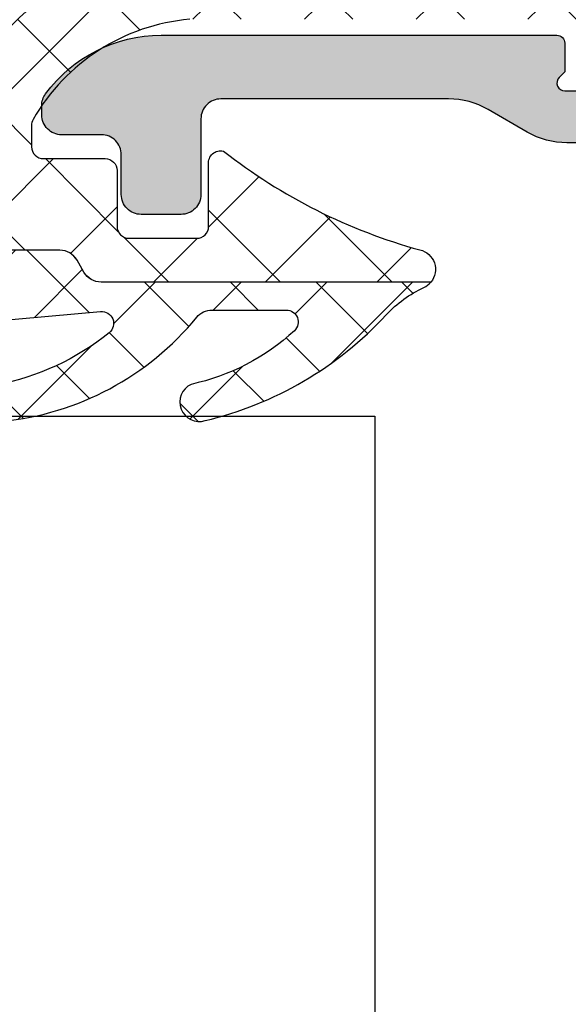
# Model space of a CAD drawing. Header units: millimetres. Extents: x 247761 to 294611, y 172579 to 236863.
# Tile 485 of 596: x 262346 to 262360, y 198252 to 198276. Entities that reach past the tile are written whole.
import ezdxf

# ---------------------------------------------------------------- set-up
doc = ezdxf.new("R2010")
doc.units = ezdxf.units.MM
doc.layers.add('FASÁDA DETAILNÍ', color=4, linetype='Continuous')
doc.layers.add('NOVA', color=240, linetype='Continuous')

# ---------------------------------------------------------------- blocks, each defined once
blk = doc.blocks.new('A$C69D17D4D')
at = {"layer": 'FASÁDA DETAILNÍ'}
h = blk.add_hatch(dxfattribs=at)
h.set_pattern_fill('ANSI37', color=256, scale=0.625, angle=270, style=0)
h.set_pattern_definition([(315, (-12284.9894658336, 24904.81811234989), (1.403165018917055, 1.403165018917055), []), (44.99999999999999, (-12284.9894658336, 24904.81811234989), (-1.403165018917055, 1.403165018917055), [])])
edge = h.paths.add_edge_path()
edge.add_ellipse((-12293.87638134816, 24900.19755051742), major_axis=(-5.039467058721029, 0), ratio=1, start_angle=274.9644612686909, end_angle=330.2082155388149)
edge.add_ellipse((-12297.98946582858, 24902.55235072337), major_axis=(-0.3000000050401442, 0), ratio=1, start_angle=330.2078270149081, end_angle=359.9993073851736)
edge.add_line((-12298.2894658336, 24902.55235434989), (-12298.2894688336, 24902.0180703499))
edge.add_ellipse((-12297.98946906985, 24902.01806911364), major_axis=(-0.2999997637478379, 0), ratio=1, start_angle=-0.0002361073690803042, end_angle=90.00004512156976)
edge.add_line((-12297.9894688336, 24901.7180693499), (-12296.4394718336, 24901.7180693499))
edge.add_ellipse((-12296.43947947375, 24901.41805870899), major_axis=(-0.3000106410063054, 0), ratio=1, start_angle=180.0043239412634, end_angle=269.9985408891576, ccw=False)
edge.add_line((-12296.1394688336, 24901.41808134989), (-12296.1394578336, 24900.01809934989))
edge.add_ellipse((-12295.83946799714, 24900.01810218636), major_axis=(-0.2999898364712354, 0), ratio=1, start_angle=0.0005417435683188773, end_angle=89.99964925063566)
edge.add_line((-12295.8394698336, 24899.7181123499), (-12294.1394578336, 24899.7181123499))
edge.add_ellipse((-12294.1394649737, 24900.01812249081), major_axis=(-0.3000101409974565, 0), ratio=1, start_angle=90.00136361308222, end_angle=179.99558056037)
edge.add_line((-12293.8394548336, 24900.01809934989), (-12293.8394658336, 24901.58193034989))
edge.add_ellipse((-12293.53830676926, 24901.61478737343), major_axis=(-0.3029461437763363, 0), ratio=1, start_angle=-103.48357731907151, end_angle=6.22645090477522, ccw=False)
edge.add_ellipse((-12284.83338363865, 24912.93075169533), major_axis=(-14.00076634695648, 0), ratio=1, start_angle=51.9243799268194, end_angle=74.69826779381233)
edge.add_ellipse((-12288.64009721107, 24898.93851392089), major_axis=(-0.5004721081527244, 0), ratio=1, start_angle=140.1933656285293, end_angle=257.0823914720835, ccw=False)
edge.add_line((-12288.2556298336, 24898.61811234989), (-12296.5389088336, 24898.61811234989))
edge.add_ellipse((-12296.53890830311, 24899.11811205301), major_axis=(-0.4999997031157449, 0), ratio=1, start_angle=29.999980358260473, end_angle=89.99993921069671, ccw=False)
edge.add_line((-12296.9719208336, 24898.86811234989), (-12297.1451268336, 24899.16811234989))
edge.add_ellipse((-12297.57813936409, 24898.91811264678), major_axis=(-0.4999997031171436, 0), ratio=1, start_angle=209.9999803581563, end_angle=269.9999392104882)
edge.add_line((-12297.5781388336, 24899.41811234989), (-12299.2074868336, 24899.41811234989))
edge.add_ellipse((-12299.20748761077, 24898.41811299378), major_axis=(-0.9999993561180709, 0), ratio=1, start_angle=269.9999554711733, end_angle=329.9496611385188)
edge.add_ellipse((-12306.39186831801, 24902.57443977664), major_axis=(-7.3000234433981, 0), ratio=1, start_angle=101.28555368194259, end_angle=149.949645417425, ccw=False)
edge.add_ellipse((-12304.5766362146, 24895.51810276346), major_axis=(-0.3999905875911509, 0), ratio=1, start_angle=-69.49817055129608, end_angle=14.852975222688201, ccw=False)
edge.add_ellipse((-12306.95070316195, 24901.86720088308), major_axis=(-6.378448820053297, 0), ratio=1, start_angle=110.5018745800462, end_angle=165.5474022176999)
edge.add_line((-12300.7741038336, 24900.27527434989), (-12300.4105168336, 24901.6859813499))
edge.add_line((-12300.4105168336, 24901.6859813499), (-12300.2004038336, 24902.54868234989))
edge.add_ellipse((-12294.86378111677, 24901.218117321), major_axis=(-5.499995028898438, 0), ratio=1, start_angle=269.9999657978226, end_angle=346.0000450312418, ccw=False)
edge.add_line((-12294.8637778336, 24906.7181123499), (-12282.4457498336, 24906.7181123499))
edge.add_line((-12282.4457498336, 24906.7181123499), (-12281.0826928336, 24906.43049334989))
edge.add_ellipse((-12280.97946021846, 24906.91971968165), major_axis=(-0.4999993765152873, 0), ratio=1, start_angle=78.08469922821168, end_angle=139.7162484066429)
edge.add_line((-12280.5980348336, 24906.5964333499), (-12279.0244238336, 24908.45304134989))
edge.add_ellipse((-12278.4522848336, 24907.96811184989), major_axis=(-0.7499997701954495, 0), ratio=1, start_angle=139.7162938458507, end_angle=319.7162938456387, ccw=False)
edge.add_line((-12277.8801458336, 24907.48318234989), (-12279.8394318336, 24905.1715383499))
edge.add_ellipse((-12280.60228344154, 24905.81811051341), major_axis=(-0.9999990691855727, 0), ratio=1, start_angle=78.08475213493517, end_angle=139.716301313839, ccw=False)
edge.add_line((-12280.8087478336, 24904.83965734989), (-12282.6022848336, 24905.2181123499))
edge.add_line((-12282.6022848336, 24905.2181123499), (-12294.3124858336, 24905.2181123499))
h = blk.add_hatch(color=256, dxfattribs=at)
edge = h.paths.add_edge_path()
edge.add_line((-12280.4894658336, 24902.41811234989), (-12280.8626708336, 24902.11811234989))
edge.add_line((-12280.8626708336, 24902.11811234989), (-12284.8358758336, 24902.11811234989))
edge.add_ellipse((-12284.83587423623, 24904.11811955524), major_axis=(-2.000007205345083, 0), ratio=1, start_angle=60.00006633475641, end_angle=89.9999542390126, ccw=False)
edge.add_line((-12285.8358758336, 24902.38606134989), (-12286.8129278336, 24902.95016334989))
edge.add_ellipse((-12287.81292943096, 24901.21810514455), major_axis=(-2.000007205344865, 0), ratio=1, start_angle=240.0000663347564, end_angle=269.9999542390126)
edge.add_line((-12287.8129278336, 24903.2181123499), (-12293.5327618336, 24903.2181123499))
edge.add_ellipse((-12293.53276220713, 24902.71811272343), major_axis=(-0.4999996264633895, 0), ratio=1, start_angle=-90.00004280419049, end_angle=4.280419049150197e-05)
edge.add_line((-12294.0327618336, 24902.7181123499), (-12294.0327618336, 24900.81811234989))
edge.add_ellipse((-12294.5325038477, 24900.817854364), major_axis=(-0.4997420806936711, 0), ratio=1, start_angle=89.97042173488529, end_angle=180.0295782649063, ccw=False)
edge.add_line((-12294.5327618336, 24900.31811234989), (-12295.5327618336, 24900.31811234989))
edge.add_ellipse((-12295.5330198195, 24900.817854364), major_axis=(-0.4997420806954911, 0), ratio=1, start_angle=-0.029578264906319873, end_angle=90.02957826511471, ccw=False)
edge.add_line((-12296.0327618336, 24900.81811234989), (-12296.0327618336, 24901.81811234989))
edge.add_ellipse((-12296.53250129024, 24901.81837289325), major_axis=(-0.4997395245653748, 0), ratio=1, start_angle=179.9701283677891, end_angle=270.0298716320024)
edge.add_line((-12296.5327618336, 24902.31811234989), (-12297.5327618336, 24902.31811234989))
edge.add_ellipse((-12297.53301570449, 24902.81786047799), major_axis=(-0.49974819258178, 0), ratio=1, start_angle=-0.02887693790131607, end_angle=90.02910612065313, ccw=False)
edge.add_line((-12298.0327638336, 24902.81811234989), (-12298.0327638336, 24903.05114334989))
edge.add_ellipse((-12297.53276462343, 24903.05114382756), major_axis=(-0.4999992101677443, 0), ratio=1, start_angle=-36.249312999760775, end_angle=5.473706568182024e-05, ccw=False)
edge.add_ellipse((-12295.03276126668, 24901.21810592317), major_axis=(-3.600006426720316, 0), ratio=1, start_angle=270.00004085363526, end_angle=323.75061391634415, ccw=False)
edge.add_line((-12295.0327638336, 24904.81811234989), (-12285.0894658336, 24904.81811234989))
edge.add_ellipse((-12285.08946568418, 24904.61811249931), major_axis=(-0.1999998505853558, 0), ratio=1, start_angle=179.9999571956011, end_angle=270.00004280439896, ccw=False)
edge.add_line((-12284.8894658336, 24904.61811234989), (-12284.8894658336, 24903.90089134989))
edge.add_line((-12284.8894658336, 24903.90089134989), (-12285.0304268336, 24903.75999234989))
edge.add_ellipse((-12284.88946546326, 24903.6181124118), major_axis=(-0.2000000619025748, 0), ratio=1, start_angle=-45.18607561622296, end_angle=89.99989390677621)
edge.add_line((-12284.8894658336, 24903.41811234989), (-12282.9898968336, 24903.41811234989))
edge.add_line((-12282.9898968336, 24903.41811234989), (-12278.9112488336, 24903.1037943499))
edge.add_ellipse((-12278.98946634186, 24902.60994970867), major_axis=(-0.5000005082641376, 0), ratio=1, start_angle=180.0000734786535, end_angle=260.9999772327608, ccw=False)
edge.add_line((-12278.4894658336, 24902.6099503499), (-12278.4894658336, 24902.41811234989))
edge.add_ellipse((-12278.98946546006, 24902.41811197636), major_axis=(-0.4999996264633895, 0), ratio=1, start_angle=89.99995719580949, end_angle=180.0000428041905, ccw=False)
edge.add_line((-12278.9894658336, 24901.91811234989), (-12279.0894658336, 24901.91811234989))
edge.add_ellipse((-12279.08946598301, 24902.11811220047), major_axis=(-0.1999998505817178, 0), ratio=1, start_angle=-4.2805441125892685e-05, end_angle=90.00004280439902, ccw=False)
edge.add_line((-12279.2894658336, 24902.11811234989), (-12279.2894658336, 24902.41811234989))
edge.add_line((-12279.2894658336, 24902.41811234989), (-12280.4894658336, 24902.41811234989))
h = blk.add_hatch(dxfattribs=at)
h.set_pattern_fill('ANSI37', color=256, scale=0.48, angle=270, style=0)
h.set_pattern_definition([(315, (-12284.9894658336, 24904.81811234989), (1.077630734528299, 1.077630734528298), []), (44.99999999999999, (-12284.9894658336, 24904.81811234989), (-1.077630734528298, 1.077630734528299), [])])
edge = h.paths.add_edge_path()
edge.add_arc((-12293.75057925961, 24897.4171130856), 0.4999992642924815, 90.00006577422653, 140.5926628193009, ccw=False)
edge.add_line((-12293.7505798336, 24897.91711234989), (-12291.8884828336, 24897.91711234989))
edge.add_arc((-12291.88848318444, 24897.61711215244), 0.3000001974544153, -47.3578430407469, 89.99993299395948, ccw=False)
edge.add_arc((-12295.4558979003, 24901.49090711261), 5.566188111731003, 282.19103264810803, 312.64226110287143, ccw=False)
edge.add_arc((-12294.07260395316, 24895.6068308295), 0.4897187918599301, 115.1172428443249, 287.0139722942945)
edge.add_arc((-12296.01849527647, 24903.94658868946), 9.052420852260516, 283.3434387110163, 317.2066788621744)
edge.add_arc((-12287.17431855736, 24895.75870847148), 2.999999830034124, 114.7549030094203, 137.2067131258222, ccw=False)
edge.add_arc((-12288.64010070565, 24898.93751455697), 0.5004751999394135, 294.7551757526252, 320.1935658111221)
edge.add_line((-12288.2556298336, 24898.61711234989), (-12296.5389088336, 24898.61711234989))
edge.add_arc((-12296.53890830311, 24899.11711205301), 0.4999997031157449, 209.9999803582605, 269.99993921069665, ccw=False)
edge.add_line((-12296.9719208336, 24898.86711234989), (-12297.1451268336, 24899.16711234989))
edge.add_arc((-12297.57813936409, 24898.91711264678), 0.4999997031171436, 29.9999803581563, 89.99993921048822)
edge.add_line((-12297.5781388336, 24899.41711234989), (-12299.2074868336, 24899.41711234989))
edge.add_arc((-12299.20748761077, 24898.41711299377), 0.9999993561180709, 89.99995547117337, 149.9496611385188)
edge.add_arc((-12306.39186831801, 24902.57343977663), 7.300023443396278, 281.2855536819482, 329.94964541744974, ccw=False)
edge.add_arc((-12304.5766357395, 24895.5171027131), 0.3999910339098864, 194.8529508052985, 285.0012766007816)
edge.add_arc((-12306.70335621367, 24906.03660677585), 11.13157184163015, 281.5576577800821, 310.5869612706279)
edge.add_line((-12299.4611398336, 24897.5830753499), (-12299.2689228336, 24897.64077634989))
edge.add_line((-12299.2689228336, 24897.64077634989), (-12296.5517158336, 24897.87861434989))
edge.add_arc((-12296.52555683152, 24897.57975707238), 0.2999999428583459, -50.969048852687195, 95.00235508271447, ccw=False)
edge.add_arc((-12300.31972886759, 24902.2599831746), 6.324969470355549, 280.47997079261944, 309.03103330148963, ccw=False)
edge.add_arc((-12299.0908515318, 24895.58214734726), 0.4650353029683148, 99.70797375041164, 277.5281371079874)
edge.add_arc((-12299.74035035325, 24902.33847968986), 7.252239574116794, 275.6216716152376, 320.5924891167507)
at = {"layer": 'FASÁDA DETAILNÍ', "extrusion": (0, 0, -1)}
for points in [[(12294.3124858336, 24905.2181123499, -0.245826), (12298.2498158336, 24902.70140734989, -0.130727), (12298.2894658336, 24902.55235434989), (12298.2894688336, 24902.0180703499), (12298.2894688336, 24902.0180703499, -0.414215), (12297.9894688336, 24901.7180693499), (12296.4394718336, 24901.7180693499), (12296.4394718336, 24901.7180693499, 0.414184), (12296.1394688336, 24901.41808134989), (12296.1394578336, 24900.01809934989), (12296.1394578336, 24900.01809934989, -0.414209), (12295.8394698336, 24899.7181123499), (12294.1394578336, 24899.7181123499), (12294.1394578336, 24899.7181123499, -0.414184), (12293.8394548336, 24900.01809934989), (12293.8394658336, 24901.58193034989), (12293.8394658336, 24901.58193034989, 0.51896), (12293.4676698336, 24901.9093833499, -0.0996982), (12288.5282168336, 24899.4263203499, 0.559391), (12288.2556298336, 24898.61811234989), (12296.5389088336, 24898.61811234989), (12296.5389088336, 24898.61811234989, 0.267949), (12296.9719208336, 24898.86811234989), (12297.1451268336, 24899.16811234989), (12297.1451268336, 24899.16811234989, -0.267949), (12297.5781388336, 24899.41811234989), (12299.2074868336, 24899.41811234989)], [(12300.2004038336, 24902.54868234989, 0.344328), (12294.8637778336, 24906.7181123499)], [(12280.8626708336, 24902.11811234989), (12284.8358758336, 24902.11811234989), (12284.8358758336, 24902.11811234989, 0.131652), (12285.8358758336, 24902.38606134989), (12286.8129278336, 24902.95016334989), (12286.8129278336, 24902.95016334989, -0.131652), (12287.8129278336, 24903.2181123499), (12293.5327618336, 24903.2181123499), (12293.5327618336, 24903.2181123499, -0.414214), (12294.0327618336, 24902.7181123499), (12294.0327618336, 24900.81811234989), (12294.0327618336, 24900.81811234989, 0.414516), (12294.5327618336, 24900.31811234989), (12295.5327618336, 24900.31811234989), (12295.5327618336, 24900.31811234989, 0.414516), (12296.0327618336, 24900.81811234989), (12296.0327618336, 24901.81811234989), (12296.0327618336, 24901.81811234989, -0.414519), (12296.5327618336, 24902.31811234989), (12297.5327618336, 24902.31811234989), (12297.5327618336, 24902.31811234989, 0.41451), (12298.0327638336, 24902.81811234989), (12298.0327638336, 24903.05114334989), (12298.0327638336, 24903.05114334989, 0.1595), (12297.9359898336, 24903.34679334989, 0.238928), (12295.0327638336, 24904.81811234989), (12285.0894658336, 24904.81811234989), (12285.0894658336, 24904.81811234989, 0.414214), (12284.8894658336, 24904.61811234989), (12284.8894658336, 24903.90089134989), (12285.0304268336, 24903.75999234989), (12285.0304268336, 24903.75999234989, -0.669353), (12284.8894658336, 24903.41811234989), (12282.9898968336, 24903.41811234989)]]:
    blk.add_lwpolyline(points, format="xyb", dxfattribs=at)
at = {"layer": 'FASÁDA DETAILNÍ'}
for points in [[(-12299.2689228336, 24897.64077634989), (-12296.5517158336, 24897.87861434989), (-12296.5517158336, 24897.87861434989, -0.739768), (-12296.3366348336, 24897.34671534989, -0.125226), (-12299.1692688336, 24896.04052334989, 0.981156)], [(-12299.0299258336, 24895.12112034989, 0.19878), (-12294.1369048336, 24897.73452734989), (-12294.1369048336, 24897.73452734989, -0.224409), (-12293.7505798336, 24897.91711234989), (-12291.8884828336, 24897.91711234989), (-12291.8884828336, 24897.91711234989, -0.683163), (-12291.6852578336, 24897.39643234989, -0.133656), (-12294.2804758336, 24896.05024234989, 0.931673), (-12293.9293098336, 24895.1385453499, 0.148841), (-12289.3757468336, 24897.7967743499, -0.0982791), (-12288.4305308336, 24898.48303034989, 0.111454), (-12288.2556298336, 24898.61711234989), (-12296.5389088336, 24898.61711234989), (-12296.5389088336, 24898.61711234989, -0.267949), (-12296.9719208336, 24898.86711234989), (-12297.1451268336, 24899.16711234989), (-12297.1451268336, 24899.16711234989, 0.267949), (-12297.5781388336, 24899.41711234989), (-12299.2074868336, 24899.41711234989)]]:
    blk.add_lwpolyline(points, format="xyb", dxfattribs=at)
blk.add_lwpolyline([(-12677.35474239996, 24895.25402419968), (-12289.66396554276, 24895.25402419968), (-12289.66396554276, 24851.25402419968), (-12677.35474239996, 24851.25402419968), (-12758.32562122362, 24851.25402419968), (-12758.32562122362, 24895.25402419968)], close=True, dxfattribs=at)

msp = doc.modelspace()

# ---------------------------------------------------------------- block references
at = {"layer": 'NOVA', "ltscale": 300}
msp.add_blockref('A$C69D17D4D', (274644.5174331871, 173371.2585875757), dxfattribs=at)

doc.saveas('drawing.dxf')
